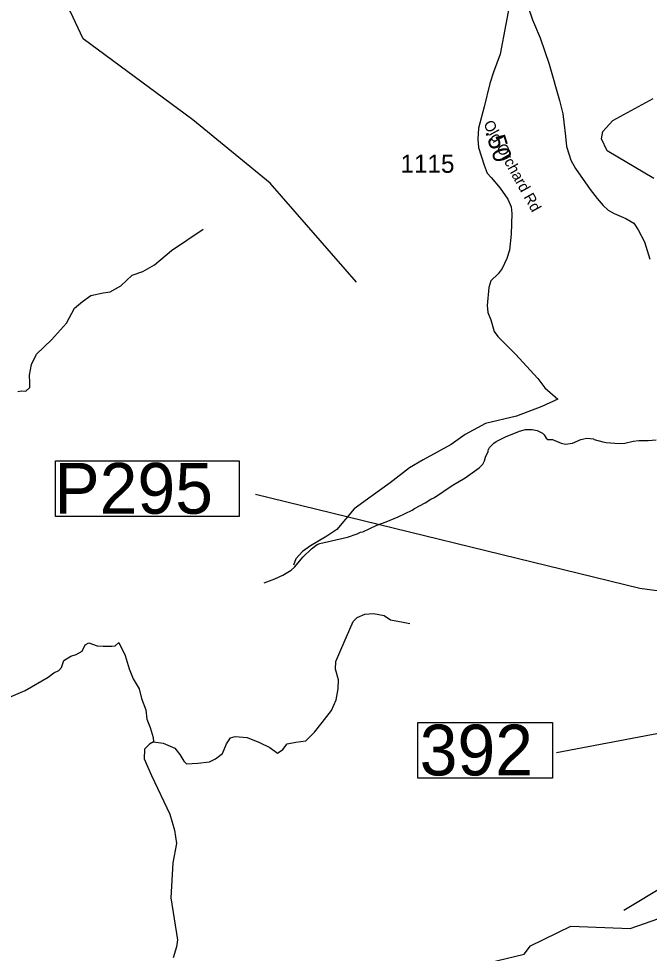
# Model space of a CAD drawing. Extents: x 1248224 to 1454986, y 825081 to 985870.
# Drawn here: x 1333804 to 1338152, y 840892 to 847331 of the extents above; entities that cross this region are included whole.
import ezdxf

# ---------------------------------------------------------------- set-up
doc = ezdxf.new("R2010")
doc.units = 0
for name, color, linetype in [('Exist Hydrographic Creek Single Shore', 7, 'Continuous'), ('Exist Hydrographic Misc Water Feature', 7, 'Continuous'), ('Exist Road Non-System Type 51', 7, 'Continuous'), ('Exist Road Secondary Mileage Hundredths English Label', 7, 'Continuous'), ('Exist Road Secondary Structure Pipe Number Label', 7, 'Continuous'), ('Exist Road Secondary Structure Standard Bridge Number Label', 7, 'Continuous'), ('Exist Road Secondary Type 51 Attributed', 7, 'Continuous'), ('Exist Road Secondary Type 51 Label', 7, 'Continuous'), ('Exist Road Secondary Type 51 Number Label', 7, 'Continuous')]:
    doc.layers.add(name, color=color, linetype=linetype)

msp = doc.modelspace()

# ---------------------------------------------------------------- linework, layer by layer
at = {"layer": 'Exist Hydrographic Creek Single Shore'}
msp.add_lwpolyline([(1338184.2, 846229.3), (1337862.2, 846419.6), (1337823.3, 846502.5), (1337832.3, 846554.8), (1337900.3, 846628.9), (1338179.2, 846780.9)], dxfattribs=at)
at = {"layer": 'Exist Hydrographic Misc Water Feature'}
for points in [[(1335004.2, 846634.6), (1334249.2, 847191.4), (1334162.2, 847377), (1334088.9, 847458.2), (1333930.1, 847440.8), (1333670.1, 847380.3), (1333297.1, 847138.3), (1332876.2, 846966.2), (1332727.2, 846985.6), (1332545.2, 847074.7), (1332387.1, 847051.6), (1332073.2, 846834.7), (1331746.1, 846742.7), (1331554.2, 846756.4), (1331356.1, 846826.1), (1331316.1, 846928.6), (1331370.2, 847091.7), (1331373.1, 847200), (1331153.1, 847457.1), (1331065.1, 847610), (1331028.1, 847784.7), (1330858.1, 848014.6), (1330792.1, 848058.6), (1330750.1, 848085)], [(1336133.2, 845515.5), (1335539.2, 846197.1), (1335004.2, 846634.6)], [(1335497.3, 843445.1), (1335569.9, 843471.4), (1335626.5, 843498.1), (1335683.3, 843532.7), (1335705.8, 843552.2), (1335765.5, 843624.8), (1335822.7, 843679.4), (1335863.4, 843708.4), (1335879.6, 843716), (1336072.6, 843759.4), (1336137.1, 843781.9), (1336161.4, 843793.3), (1336177.4, 843796.9), (1336274.5, 843842.6), (1336339, 843865), (1336419.8, 843899.1), (1336516.9, 843944.8), (1336533.2, 843956.4), (1336606.1, 843994.7), (1336646.7, 844021.7), (1336671, 844033.1), (1336792.8, 844114.2), (1336882.1, 844168.1), (1336979.7, 844237.8), (1337004.2, 844261.1), (1337016.7, 844284.9), (1337023.2, 844310.7), (1337040.2, 844348.3), (1337040.4, 844358.3), (1337050.8, 844376), (1337079.5, 844407.3), (1337095.7, 844419), (1337160.5, 844451.4), (1337257.4, 844489.1), (1337297.6, 844500.1), (1337321.7, 844501.6), (1337345.7, 844501), (1337379.5, 844494.2), (1337415.1, 844475.4), (1337426.9, 844463.1), (1337440.3, 844440.8), (1337452.1, 844432.5), (1337484.1, 844431.7), (1337543.6, 844406.3), (1337575.4, 844399.6), (1337623.6, 844406.4), (1337680.2, 844433), (1337720.4, 844442.1), (1337766.4, 844437), (1337772.2, 844432.9), (1337831.9, 844415.4), (1337855.8, 844410.9), (1337943.6, 844404.8), (1337983.7, 844407.8), (1338040, 844420.5), (1338080.2, 844425.5), (1338144.2, 844424), (1338200.2, 844428.7)], [(1335552.3, 839943.2), (1335976.4, 840256.4), (1336135.4, 840302.4), (1336279.3, 840401.2), (1336489.3, 840472.6), (1336644.3, 840676.3), (1336812.3, 840771.3), (1337290.3, 840886.6), (1337333.3, 840944.7), (1337611.3, 841080.3), (1338020.3, 841062.2), (1338263.3, 841149.3), (1338493.4, 841335.1), (1339203.4, 841786.9), (1339576.3, 842078.2), (1339774.3, 842350)]]:
    msp.add_lwpolyline(points, dxfattribs=at)
at = {"layer": 'Exist Road Non-System Type 51'}
for points in [[(1333892.1, 844947.5), (1333926.7, 845018.7), (1334029.9, 845118.2), (1334133, 845232.5), (1334188.2, 845335.7), (1334243.5, 845383.6), (1334302.4, 845424.1), (1334387.2, 845442.6), (1334435, 845450), (1334508.7, 845490.5), (1334586.1, 845564.2), (1334659.7, 845590), (1334740.8, 845634.3), (1334858.6, 845733.8), (1335076, 845881.2)], [(1337107.5, 845141), (1337230.5, 845019.8), (1337383.6, 844851.5), (1337431.3, 844788.8), (1337521.6, 844710.9)], [(1333798.2, 844763.3), (1333825, 844767.2), (1333853.7, 844765.3), (1333880.6, 844790.2), (1333880.6, 844824.7), (1333878.6, 844874.6), (1333892.1, 844947.5)], [(1337521.6, 844710.9), (1337411.2, 844658.2), (1337235.6, 844592.9), (1337022.3, 844542.7), (1336881.7, 844467.3), (1336786.4, 844397), (1336593.2, 844291.6), (1336497.8, 844236.3), (1336364.8, 844133.4), (1336235.2, 844038.9), (1336117.3, 843953.5), (1335996.9, 843812.9), (1335929.1, 843765.2), (1335816.2, 843699.9), (1335761, 843659.7), (1335715.8, 843609.5), (1335698.3, 843566.8)], [(1339430.1, 843553.5), (1339391.6, 843490.6), (1339326.3, 843390.2), (1339326.3, 843322.4), (1339348.9, 843043.7), (1339404.1, 842749.9), (1339416.7, 842616.8), (1339401.6, 842443.5), (1339371.6, 842382.2), (1339318.9, 842306.9), (1339271.2, 842209), (1339238.6, 842141.2), (1339163.3, 842043.2), (1339093, 841972.9), (1339040.3, 841890), (1338942.5, 841804.7), (1338802, 841674.1), (1338684.8, 841562.2), (1338496.6, 841484.4), (1338288.3, 841376.4), (1338067.5, 841243.3), (1337976.8, 841186.6)], [(1334734, 842348.6), (1334800.9, 842339.3), (1334881.2, 842306.7), (1334916.3, 842261.5), (1334943.9, 842216.3), (1334961.5, 842198.7), (1335039.3, 842201.2), (1335119.5, 842211.3), (1335162.2, 842231.3), (1335209.9, 842269), (1335237.5, 842334.3), (1335265.1, 842377), (1335297.7, 842387), (1335380.5, 842379.5), (1335465.8, 842344.3), (1335536.1, 842309.2), (1335588.8, 842271.5), (1335626.4, 842296.6), (1335656.5, 842334.3), (1335714.2, 842346.9), (1335784.5, 842356.9), (1335807.1, 842379.5), (1335844.7, 842414.7), (1335897.4, 842482.5), (1335960.2, 842565.3), (1335992.8, 842638.1), (1336007.8, 842713.5), (1336010.3, 842776.3), (1335987.8, 842849.1), (1335990.3, 842901.8), (1336025.4, 842982.2), (1336110.4, 843179.2), (1336138, 843206.8), (1336190.7, 843229.4), (1336250.9, 843234.4), (1336323.7, 843219.3), (1336368.9, 843189.2), (1336454.2, 843174.1), (1336501.9, 843164.1)], [(1333751.8, 842660.7), (1333850, 842702.5), (1334007.2, 842795.8), (1334046.5, 842825.3), (1334080.8, 842840.1), (1334100.5, 842862.2), (1334115.2, 842908.9), (1334164.3, 842938.4), (1334201.2, 842950.7), (1334242.9, 842972.8), (1334262.6, 843017), (1334287.1, 843031.8), (1334346.1, 843009.6), (1334387.8, 843007.2), (1334446.7, 843007.2), (1334468.8, 843009.6), (1334495.8, 843034.2)], [(1334495.8, 843034.2), (1334537.6, 842943.3), (1334567.1, 842852.4), (1334594.1, 842783.6), (1334635.8, 842714.8), (1334650.5, 842648.4), (1334680, 842569.8), (1334687.4, 842505.9), (1334711.9, 842446.9), (1334731.6, 842378.1), (1334734, 842348.6)], [(1334734, 842348.6), (1334707, 842333.9), (1334672.6, 842299.5), (1334670.2, 842233.1), (1334719.3, 842117.6), (1334847, 841849.8), (1334878.9, 841741.6), (1334893.1, 841649.7), (1334866.1, 841514.6), (1334853.8, 841273.7), (1334900.5, 840986.2), (1334893.1, 840938), (1334868.6, 840861.8)]]:
    msp.add_lwpolyline(points, dxfattribs=at)
at = {"layer": 'Exist Road Secondary Structure Pipe Number Label'}
msp.add_lwpolyline([(1334057.7, 844284.6), (1335323.8, 844284.6), (1335323.8, 843900.8), (1334057.7, 843900.8)], close=True, dxfattribs=at)
msp.add_lwpolyline([(1339541, 843209.1), (1338087.9, 843405.4), (1335437, 844053.4)], dxfattribs=at)
at = {"layer": 'Exist Road Secondary Structure Standard Bridge Number Label'}
msp.add_line((1340117, 842765.4), (1337512, 842272.6), dxfattribs=at)
msp.add_lwpolyline([(1336556.7, 842481.9), (1337485.7, 842481.9), (1337485.7, 842097.8), (1336556.7, 842097.8)], close=True, dxfattribs=at)
at = {"layer": 'Exist Road Secondary Type 51 Attributed'}
for points in [[(1337246.3, 847623.9), (1337283.6, 847513.3), (1337347.8, 847323.8), (1337399.8, 847198.1), (1337460.9, 847017), (1337533.3, 846768), (1337556, 846676.3), (1337563.9, 846617.4), (1337574.1, 846522.3), (1337582, 846451), (1337598.8, 846392.9), (1337612.3, 846356.6), (1337642.9, 846298.9), (1337744.3, 846154.5), (1337792.9, 846091.1), (1337833.6, 846043.6), (1337868.7, 846011.9), (1337909.4, 845989.3), (1337989.7, 845954.2), (1338044.9, 845922.9), (1338075.5, 845876.5), (1338118.4, 845793.9), (1338156.9, 845673.9)], [(1337206.3, 847527.6), (1337162.6, 847293.9), (1337124.6, 847086.7), (1337079.1, 846963.2), (1337052.5, 846883.4), (1337014.5, 846723.8), (1336974.8, 846577.3), (1336969.1, 846501.3), (1336974.8, 846442.4), (1337012.7, 846320.7), (1337035.5, 846267.5), (1337062.1, 846237.1), (1337124.8, 846163), (1337177.9, 846087), (1337200.7, 846033.8), (1337204.5, 845988.2), (1337200.7, 845845.7), (1337189.2, 845736.7), (1337170.3, 845677.8), (1337138, 845609.4), (1337109.5, 845573.3), (1337060.1, 845523.9), (1337044.9, 845478.3), (1337035.4, 845354.8), (1337039.2, 845306.3), (1337060.1, 845256.9), (1337082.9, 845177.1), (1337107.5, 845141)]]:
    msp.add_lwpolyline(points, dxfattribs=at)

# ---------------------------------------------------------------- texts
at = {"layer": 'Exist Road Secondary Mileage Hundredths English Label'}
msp.add_text('.50', height=125, rotation=287.34117, dxfattribs=at).set_placement((1337019.7, 846553))
at = {"layer": 'Exist Road Secondary Structure Pipe Number Label'}
msp.add_text('P295', height=350, dxfattribs=at).set_placement((1334050.6, 843920.6))
at = {"layer": 'Exist Road Secondary Structure Standard Bridge Number Label'}
msp.add_text('392', height=350, dxfattribs=at).set_placement((1336569.3, 842117.6))
at = {"layer": 'Exist Road Secondary Type 51 Label'}
msp.add_text('Old Orchard Rd', height=75, rotation=298.98691, dxfattribs=at).set_placement((1337005.3, 846605.9))
at = {"layer": 'Exist Road Secondary Type 51 Number Label'}
msp.add_text('1115', height=125, dxfattribs=at).set_placement((1336437, 846269.2))

doc.saveas('drawing.dxf')
